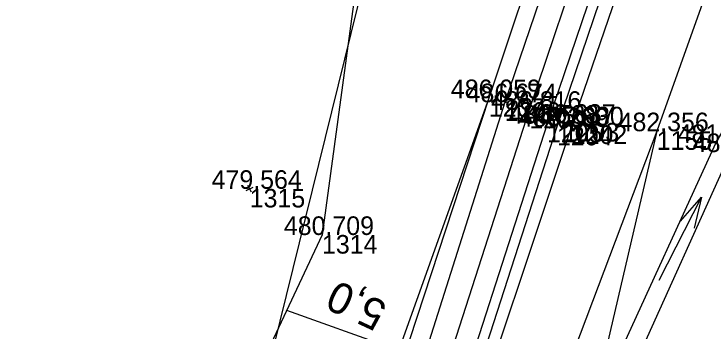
# Model space of a CAD drawing. Extents: x -1234191 to 23050, y -1290331 to -741191.
# Drawn here: x -864820.62 to -864775.63, y -1101949.25 to -1101928.8 of the extents above; entities that cross this region are included whole.
import ezdxf

# ---------------------------------------------------------------- set-up
doc = ezdxf.new("R2010")
doc.units = 0
for name, color, linetype in [('Vrstva 1', 7, 'Continuous'), ('Vrstva 4', 7, 'Continuous'), ('Vrstva 48', 7, 'Continuous'), ('Vrstva 49', 7, 'Continuous'), ('Vrstva 50', 7, 'Continuous'), ('Vrstva 53', 7, 'Continuous'), ('Vrstva 58', 7, 'Continuous'), ('Vrstva 60', 7, 'Continuous'), ('Vrstva 61', 7, 'Continuous'), ('Vrstva 7', 7, 'Continuous')]:
    doc.layers.add(name, color=color, linetype=linetype)

msp = doc.modelspace()

# ---------------------------------------------------------------- linework, layer by layer
at = {"layer": 'Vrstva 1'}
msp.add_lwpolyline([(-864744.838, -1101812.732), (-864750.147, -1101826.674), (-864755.605, -1101841.708), (-864761.092, -1101857.365), (-864766.153, -1101872.027), (-864769.065, -1101880.576), (-864772.927, -1101891.968), (-864779.864, -1101912.435), (-864787.452, -1101934.986), (-864794.813, -1101957.875), (-864797.399, -1101966.511), (-864803.006, -1101987.021), (-864806.353, -1102001.211), (-864807.214, -1102005.312), (-864809.652, -1102018.51), (-864811.447, -1102030.676), (-864812.477, -1102039.423), (-864813.705, -1102053.976), (-864814.387, -1102069.159), (-864814.452, -1102086.307), (-864813.714, -1102104.051), (-864812.662, -1102116.591), (-864811.223, -1102128.811)], dxfattribs=at)
at = {"layer": 'Vrstva 4'}
for points in [[(-864740.902, -1101796.531), (-864752.216, -1101825.975), (-864757.608, -1101840.68), (-864768.074, -1101871.143), (-864775.197, -1101891.548), (-864782.465, -1101911.432), (-864790.052, -1101934.232), (-864797.472, -1101956.88), (-864805.508, -1101986.57), (-864808.894, -1102000.613), (-864814, -1102030.051), (-864816.493, -1102053.477), (-864817.146, -1102069.207), (-864817.043, -1102086.234), (-864816.27, -1102104.177), (-864814.136, -1102128.6), (-864811.866, -1102142.231), (-864809.623, -1102155.697), (-864803.487, -1102176.363), (-864808.413, -1102155.543)], [(-864740.17, -1101796.996), (-864751.208, -1101826.065), (-864756.884, -1101841.232), (-864767.554, -1101871.627), (-864774.515, -1101891.737), (-864781.32, -1101911.83), (-864789.034, -1101934.494), (-864796.278, -1101957.4), (-864804.572, -1101986.675), (-864807.914, -1102000.875), (-864812.872, -1102030.46), (-864815.214, -1102053.832), (-864815.844, -1102069.063), (-864815.901, -1102086.041), (-864815.196, -1102104.063), (-864812.96, -1102128.327), (-864810.861, -1102142.205), (-864808.413, -1102155.543)], [(-864737.529, -1101798.086), (-864748.874, -1101827.106), (-864754.391, -1101842.067), (-864764.762, -1101872.383), (-864771.705, -1101892.812), (-864778.537, -1101912.977), (-864786.311, -1101935.878), (-864793.578, -1101958.495), (-864801.774, -1101987.64), (-864805.117, -1102001.559), (-864805.973, -1102005.365), (-864810.065, -1102030.569), (-864812.355, -1102054.011), (-864813.024, -1102069.334), (-864813.129, -1102085.96), (-864812.291, -1102104.055), (-864809.987, -1102127.912)], [(-864736.979, -1101798.499), (-864748.202, -1101827.469), (-864753.763, -1101842.47), (-864764.179, -1101872.827), (-864771.165, -1101892.953), (-864777.814, -1101912.814), (-864785.67, -1101936.075), (-864792.927, -1101958.554), (-864801.004, -1101987.608), (-864804.285, -1102001.808), (-864805.207, -1102005.569), (-864809.107, -1102030.836), (-864811.635, -1102054.142), (-864812.148, -1102069.363), (-864812.321, -1102086.152), (-864811.659, -1102103.928), (-864809.2, -1102127.726)]]:
    msp.add_lwpolyline(points, dxfattribs=at)
at = {"layer": 'Vrstva 48'}
msp.add_line((-864795.861, -1101950.489), (-864803.068, -1101947.914), dxfattribs=at)
at = {"layer": 'Vrstva 49'}
for p, q in [((-864805.67, -1101940.193), (-864805.226, -1101939.965)), ((-864805.334, -1101940.301), (-864805.562, -1101939.857))]:
    msp.add_line(p, q, dxfattribs=at)
for points in [[(-864755.835, -1101829.455), (-864758.942, -1101840.903), (-864767.622, -1101868.619), (-864775.596, -1101891.287), (-864782.465, -1101911.432), (-864790.052, -1101934.232), (-864797.89, -1101956.168), (-864806.814, -1101987.106), (-864809.741, -1102000.191), (-864814.996, -1102029.866), (-864817.353, -1102053.898), (-864818.19, -1102069.846), (-864818.269, -1102085.053), (-864817.187, -1102104.071), (-864815.01, -1102128.285), (-864812.933, -1102142.304), (-864811.407, -1102152.419)], [(-864753.156, -1101845.63), (-864762.853, -1101873.161), (-864769.125, -1101893.021), (-864776.91, -1101913.155), (-864784.721, -1101935.987), (-864792.197, -1101958.471), (-864800.324, -1101987.823), (-864803.71, -1102001.863), (-864804.466, -1102005.571), (-864808.51, -1102031.002), (-864810.804, -1102054.24), (-864811.48, -1102069.509), (-864811.638, -1102086.008), (-864810.799, -1102104.674), (-864808.407, -1102124.992)], [(-864774.941, -1101873.629), (-864789.802, -1101904.128), (-864798.468, -1101925.928), (-864800.795, -1101943.054), (-864807.54, -1101957.472), (-864814.685, -1101965.913)], [(-864763.181, -1101889.174), (-864766.026, -1101898.645), (-864771.619, -1101914.957), (-864779.249, -1101936.364)], [(-864779.249, -1101936.364), (-864787.945, -1101959.468), (-864789.365, -1101964.348)], [(-864779.249, -1101936.364), (-864784.778, -1101960.158), (-864788.208, -1101964.807)]]:
    msp.add_lwpolyline(points, dxfattribs=at)
at = {"layer": 'Vrstva 50'}
for points in [[(-864789.755, -1101966.277), (-864787.97, -1101966.336), (-864784.578, -1101965.447), (-864781.274, -1101960.786), (-864780.64, -1101951.392), (-864774.479, -1101937.706), (-864761.328, -1101916.06), (-864760.431, -1101902.676), (-864762.496, -1101888.563), (-864763.928, -1101886.385)], [(-864789.507, -1101964.977), (-864788.207, -1101964.81), (-864785.659, -1101964.134), (-864782.793, -1101958.918), (-864781.946, -1101951.361), (-864775.454, -1101937.124), (-864762.856, -1101915.336), (-864761.76, -1101901.188), (-864763.181, -1101889.175), (-864764.348, -1101887.529)]]:
    msp.add_lwpolyline(points, dxfattribs=at)
at = {"layer": 'Vrstva 53'}
msp.add_lwpolyline([(-864820.7, -1102141.23), (-864823.37, -1102116.01), (-864825.6, -1102111.1), (-864827, -1102107), (-864832.2, -1102093.14), (-864834.19, -1102066.91), (-864829.27, -1102053.25), (-864824.41, -1102042.17), (-864827.48, -1102036.9), (-864830.58, -1102031.14), (-864824.99, -1101991.16), (-864808.05, -1101967.33), (-864807.24, -1101963.85), (-864793.48, -1101908.01), (-864775.87, -1101873.89), (-864774.04, -1101870.38), (-864762.75, -1101843.79), (-864777.75, -1101816.82)], dxfattribs=at)
at = {"layer": 'Vrstva 58'}
msp.add_line((-864779.09, -1101945.958), (-864776.366, -1101940.612), dxfattribs=at)
msp.add_lwpolyline([(-864777.72, -1101942.167), (-864776.366, -1101940.612), (-864776.829, -1101942.621)], dxfattribs=at)
at = {"layer": 'Vrstva 60'}
for p, q in [((-864790.052, -1101934.232), (-864790.052, -1101934.232)), ((-864789.034, -1101934.494), (-864789.034, -1101934.494)), ((-864787.452, -1101934.986), (-864787.452, -1101934.986)), ((-864786.311, -1101935.878), (-864786.311, -1101935.878)), ((-864785.238, -1101935.822), (-864785.238, -1101935.822)), ((-864784.721, -1101935.987), (-864784.721, -1101935.987)), ((-864785.67, -1101936.075), (-864785.67, -1101936.075)), ((-864779.249, -1101936.364), (-864779.249, -1101936.364)), ((-864805.448, -1101940.079), (-864805.448, -1101940.079)), ((-864800.795, -1101943.054), (-864800.795, -1101943.054))]:
    msp.add_line(p, q, dxfattribs=at)
at = {"layer": 'Vrstva 7'}
for p, q in [((-864785.391, -1101936.298), (-864785.085, -1101935.346)), ((-864785.714, -1101935.669), (-864784.762, -1101935.975))]:
    msp.add_line(p, q, dxfattribs=at)

# ---------------------------------------------------------------- texts
at = {"layer": 'Vrstva 48'}
msp.add_text('5,0', height=2, rotation=154.929, dxfattribs=at).set_placement((-864796.488, -1101947.5))
at = {"layer": 'Vrstva 60'}
for s, p in [('1207', (-864790.052, -1101935.432)), ('1206', (-864789.034, -1101935.694)), ('1200', (-864787.452, -1101936.186)), ('1205', (-864786.311, -1101937.078)), ('1203', (-864785.238, -1101937.022)), ('1202', (-864784.721, -1101937.187)), ('1204', (-864785.67, -1101937.275)), ('1155', (-864779.249, -1101937.564)), ('1315', (-864805.448, -1101941.279)), ('1314', (-864800.795, -1101944.254))]:
    msp.add_text(s, height=1.2, dxfattribs=at).set_placement(p)
at = {"layer": 'Vrstva 61'}
for s, p in [('486.059', (-864792.506, -1101934.232)), ('486.674', (-864791.485, -1101934.494)), ('486.816', (-864789.904, -1101934.986)), ('486.637', (-864787.69, -1101935.822)), ('486.588', (-864788.765, -1101935.878)), ('486.269', (-864788.124, -1101936.075)), ('485.930', (-864787.172, -1101935.987)), ('482.356', (-864781.701, -1101936.364)), ('481.960', (-864777.905, -1101937.124)), ('481.912', (-864776.927, -1101937.706)), ('479.564', (-864807.899, -1101940.079)), ('480.709', (-864803.249, -1101943.054))]:
    msp.add_text(s, height=1.2, dxfattribs=at).set_placement(p)

doc.saveas('drawing.dxf')
